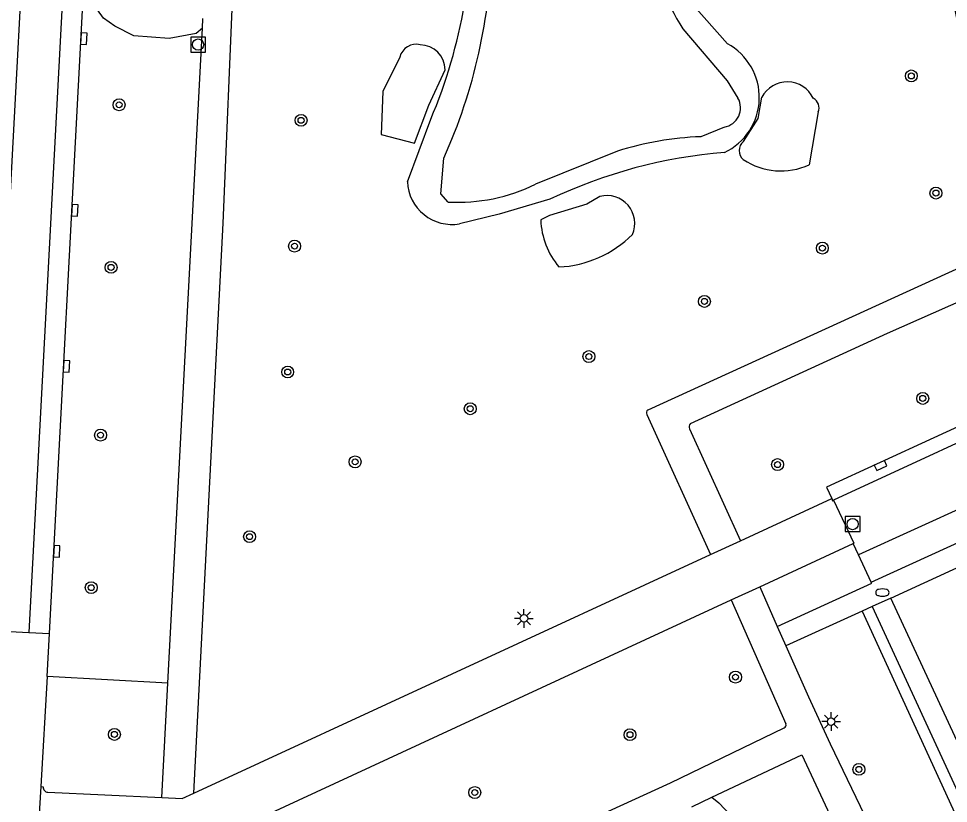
# Model space of a CAD drawing. Extents: x 132998 to 136004, y 396998 to 398512.
# Drawn here: x 133284.2 to 133346.5, y 398382.1 to 398434.7 of the extents above; entities that cross this region are included whole.
import ezdxf

# ---------------------------------------------------------------- set-up
doc = ezdxf.new("R2010")
doc.units = 0
for name, color, linetype in [('gg-knt-verharding', 7, 'Continuous'), ('gg-knt-verharding nz', 7, 'Continuous'), ('gg-kntw-bovenkant insteek waterloop', 7, 'Continuous'), ('gg-kntw-waterlijn', 7, 'Continuous'), ('gt-grn-groengrens', 7, 'Continuous'), ('gt-grn-weggrens', 7, 'Continuous'), ('gt-symb-boom', 7, 'Continuous'), ('gt-symb-brandkraan', 7, 'Continuous'), ('gt-symb-kolk', 7, 'Continuous'), ('gt-symb-lichtmast', 7, 'Continuous'), ('gt-symb-rioolschacht', 7, 'Continuous')]:
    doc.layers.add(name, color=color, linetype=linetype)

# ---------------------------------------------------------------- blocks, each defined once
blk = doc.blocks.new('gt0-RS')
at = {"layer": 'gt-symb-rioolschacht'}
blk.add_lwpolyline([(-0.5, -0.5), (0.5, -0.5), (0.5, 0.5), (-0.5, 0.5)], close=True, dxfattribs=at)
blk.add_circle((0, 0), 0.375, dxfattribs=at)
blk = doc.blocks.new('gt0-KOLK')
at = {"layer": 'gt-symb-kolk'}
blk.add_lwpolyline([(0, 0), (0.375, 0), (0.375, 0.4), (-0.375, 0.4), (-0.375, 0), (0, 0)], dxfattribs=at)
blk = doc.blocks.new('gt0-BOOM')
at = {"layer": 'gt-symb-boom'}
for radius in [0.4, 0.2]:
    blk.add_circle((0, 0), radius, dxfattribs=at)
blk = doc.blocks.new('gt0-LMAST')
at = {"layer": 'gt-symb-lichtmast'}
for p, q in [((-0.182, 0.173), (-0.447, 0.438)), ((-0.005, 0.246), (-0.005, 0.621)), ((0.172, 0.173), (0.437, 0.438)), ((-0.255, -0.004), (-0.63, -0.004)), ((-0.182, -0.181), (-0.447, -0.446)), ((-0.005, -0.254), (-0.005, -0.629)), ((0.437, -0.446), (0.172, -0.181)), ((0.245, -0.004), (0.62, -0.004))]:
    blk.add_line(p, q, dxfattribs=at)
blk.add_circle((-0.005, -0.004), 0.25, dxfattribs=at)
blk = doc.blocks.new('gt0-BR')
at = {"layer": 'gt-symb-brandkraan'}
for centre, radius, start, end in [((-0.244, 0), 0.206, 107.56694, 252.43307), ((0.599, -2.664), 3, 106.89205, 107.56694), ((0, -0.691), 0.938, 73.10799, 106.89205), ((-0.599, -2.664), 3, 72.43309, 73.10799), ((0.244, 0), 0.206, 287.56695, 72.43309), ((0.599, 2.664), 3, 252.43307, 253.10797), ((0, 0.691), 0.938, 253.10797, 286.89206), ((-0.599, 2.664), 3, 286.89206, 287.56695)]:
    blk.add_arc(centre, radius, start, end, dxfattribs=at)

msp = doc.modelspace()

# ---------------------------------------------------------------- linework, layer by layer
at = {"layer": 'gg-knt-verharding'}
for p, q in [((133286.277, 398393.507), (133288.641, 398438.069)), ((133296.522, 398434.047), (133296.556, 398434.689)), ((133294.209, 398390.197), (133296.522, 398434.047)), ((133342.626, 398395.89), (133394.664, 398419.751)), ((133341.311, 398396.953), (133378.339, 398413.893)), ((133326.287, 398408.179), (133330.556, 398398.801)), ((133329.151, 398407.21), (133332.562, 398399.728)), ((133332.562, 398399.728), (133338.668, 398402.547)), ((133330.556, 398398.801), (133332.562, 398399.728)), ((133333.851, 398396.649), (133340.103, 398399.543)), ((133340.463, 398398.772), (133340.103, 398399.543)), ((133295.941, 398382.817), (133330.556, 398398.801)), ((133341.311, 398396.953), (133340.463, 398398.772)), ((133331.93, 398395.76), (133333.851, 398396.649)), ((133333.851, 398396.649), (133335.026, 398393.991)), ((133299.637, 398380.814), (133331.93, 398395.76)), ((133331.93, 398395.76), (133335.595, 398387.467)), ((133341.378, 398395.319), (133340.718, 398395.017)), ((133341.378, 398395.319), (133353.799, 398368.371)), ((133375.52, 398324.75), (133342.626, 398395.89)), ((133340.718, 398395.017), (133335.605, 398392.682)), ((133282.063, 398393.742), (133284.904, 398393.583)), ((133284.904, 398393.583), (133286.277, 398393.507)), ((133286.12, 398390.645), (133286.277, 398393.507)), ((133335.026, 398393.991), (133335.605, 398392.682)), ((133286.12, 398390.645), (133285.711, 398383.259)), ((133293.804, 398382.522), (133294.209, 398390.197)), ((133285.711, 398383.259), (133285.469, 398379.256)), ((133285.711, 398383.259), (133285.86, 398383.242)), ((133286.179, 398382.88), (133293.804, 398382.522)), ((133329.306, 398381.912), (133330.645, 398382.544))]:
    msp.add_line(p, q, dxfattribs=at)
for points in [[(133330.417, 398453.761), (133342.633, 398456.307), (133345.06, 398444.459), (133349.693, 398421.597), (133350.113, 398419.319), (133326.352, 398408.476)], [(133295.941, 398382.817), (133297.908, 398420.988), (133298.604, 398437.485)], [(133329.214, 398407.573), (133342.404, 398413.616), (133349.725, 398416.852), (133352.697, 398409.92)], [(133352.697, 398409.92), (133338.317, 398403.31), (133338.668, 398402.547)], [(133335.026, 398393.991), (133341.347, 398396.877), (133341.311, 398396.953)], [(133335.605, 398392.682), (133337.108, 398389.28), (133338.563, 398386.128), (133345.715, 398371.292), (133348.294, 398365.755), (133353.078, 398368.028)], [(133305.25, 398373.169), (133327.863, 398383.513), (133335.482, 398387.193)], [(133330.645, 398382.544), (133336.674, 398385.388), (133339.317, 398379.705)], [(133293.804, 398382.522), (133295.163, 398382.458), (133295.941, 398382.817)]]:
    msp.add_lwpolyline(points, dxfattribs=at)
for centre, radius, start, end in [((133326.503, 398408.287), 0.242, 128.71311, 206.59721), ((133329.446, 398407.346), 0.325, 135.60157, 204.70679), ((133335.409, 398387.383), 0.204, 291.01594, 24.1607), ((133286.193, 398383.214), 0.334, 175.14107, 267.63293)]:
    msp.add_arc(centre, radius, start, end, dxfattribs=at)
at = {"layer": 'gg-knt-verharding nz'}
for p, q in [((133288.396, 398459.528), (133284.904, 398393.583)), ((133375.438, 398414.736), (133340.463, 398398.772))]:
    msp.add_line(p, q, dxfattribs=at)
for points in [[(133285.589, 398459.662), (133284.434, 398437.725), (133282.063, 398393.742)], [(133353.054, 398409.159), (133353.102, 398409.047), (133338.799, 398402.44)], [(133338.668, 398402.547), (133338.731, 398402.408), (133338.799, 398402.44)], [(133338.799, 398402.44), (133340.152, 398399.566), (133340.103, 398399.543)]]:
    msp.add_lwpolyline(points, dxfattribs=at)
at = {"layer": 'gg-kntw-bovenkant insteek waterloop'}
for p, q in [((133329.262, 398435.744), (133331.685, 398433.005)), ((133310.258, 398423.754), (133311.817, 398427.947))]:
    msp.add_line(p, q, dxfattribs=at)
msp.add_lwpolyline([(133319.784, 398422.589), (133316.404, 398421.588), (133313.747, 398420.948)], dxfattribs=at)
for centre, radius, start, end in [((133279.86, 398441.507), 34.715, 337.00762, 3.53074), ((133329.739, 398429.414), 4.084, 295.22494, 61.55175), ((133334.19, 398392.174), 33.655, 94.61931, 115.34473), ((133313.238, 398423.887), 2.983, 182.56068, 279.82392)]:
    msp.add_arc(centre, radius, start, end, dxfattribs=at)
at = {"layer": 'gg-kntw-waterlijn'}
for p, q in [((133331.479, 398427.426), (133329.91, 398426.782)), ((133324.319, 398425.822), (133318.843, 398423.604))]:
    msp.add_line(p, q, dxfattribs=at)
for points in [[(133328.699, 398433.996), (133331.679, 398430.512), (133332.394, 398429.365)], [(133312.986, 398422.407), (133312.483, 398422.961), (133312.691, 398425.334)]]:
    msp.add_lwpolyline(points, dxfattribs=at)
for centre, radius, start, end in [((133345.776, 398444.56), 20.081, 174.86683, 211.7418), ((133278.986, 398440.467), 36.946, 335.8215, 358.87169), ((133331.258, 398428.715), 1.308, 279.70398, 29.77145), ((133330.817, 398404.736), 22.064, 92.35699, 107.12889), ((133313.621, 398434.227), 11.837, 266.92375, 296.17731)]:
    msp.add_arc(centre, radius, start, end, dxfattribs=at)
at = {"layer": 'gt-grn-groengrens'}
for p, q in [((133337.754, 398428.435), (133337.157, 398424.897)), ((133340.718, 398395.017), (133353.078, 398368.028)), ((133294.209, 398390.197), (133286.12, 398390.645))]:
    msp.add_line(p, q, dxfattribs=at)
for points in [[(133296.522, 398434.047), (133296.104, 398433.692), (133294.293, 398433.355), (133291.928, 398433.542), (133290.652, 398434.186), (133289.91, 398434.726), (133288.917, 398436.101), (133289.021, 398438.049)], [(133309.745, 398432.116), (133308.607, 398429.814), (133308.504, 398426.938), (133310.73, 398426.347), (133311.695, 398428.894), (133312.785, 398431.263)], [(133332.755, 398426.453), (133333.755, 398427.99), (133333.988, 398429.429)], [(133323.141, 398422.779), (133322.275, 398422.252), (133319.772, 398421.494), (133319.184, 398421.205)], [(133330.645, 398382.544), (133331.115, 398382.165), (133332.299, 398380.918), (133333.272, 398380.458), (133334.116, 398379.448), (133334.868, 398380.084), (133335.477, 398380.215), (133336.024, 398379.096), (133336.123, 398378.624), (133336.531, 398377.545)]]:
    msp.add_lwpolyline(points, dxfattribs=at)
for centre, radius, start, end in [((133310.845, 398431.831), 1.137, 76.38333, 165.4949), ((133311.068, 398431.219), 1.718, 1.46867, 88.49707), ((133335.692, 398428.517), 1.932, 25.69742, 151.84149), ((133337.13, 398428.733), 0.692, 334.46337, 64.00573), ((133333.262, 398425.848), 0.789, 129.99008, 229.53444), ((133335.271, 398429.059), 4.569, 236.51572, 294.37674), ((133323.619, 398420.982), 1.859, 336.24609, 104.89717), ((133324.417, 398421.424), 5.238, 182.39396, 219.98575), ((133320.061, 398425.479), 7.429, 272.64697, 315.07675)]:
    msp.add_arc(centre, radius, start, end, dxfattribs=at)
at = {"layer": 'gt-grn-weggrens'}
msp.add_line((133342.626, 398395.89), (133341.378, 398395.319), dxfattribs=at)

# ---------------------------------------------------------------- block references
at = {"layer": 'gt-symb-boom'}
for p in [(133344.002, 398430.847), (133290.951, 398428.916), (133303.132, 398427.877), (133345.652, 398423.007), (133302.696, 398419.453), (133338.043, 398419.32), (133290.41, 398418.032), (133330.146, 398415.752), (133322.407, 398412.057), (133302.237, 398411.024), (133344.765, 398409.258), (133314.462, 398408.564), (133289.703, 398406.795), (133306.753, 398405.007), (133335.043, 398404.821), (133299.685, 398399.997), (133289.079, 398396.583), (133332.227, 398390.592), (133290.633, 398386.757), (133325.161, 398386.738), (133340.487, 398384.416), (133314.769, 398382.863)]:
    msp.add_blockref('gt0-BOOM', p, dxfattribs=at)
at = {"layer": 'gt-symb-brandkraan'}
msp.add_blockref('gt0-BR', (133342.065, 398396.255), dxfattribs=at)
at = {"layer": 'gt-symb-kolk'}
for p, rotation in [((133288.391, 398433.356), -93.03569122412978), ((133287.781, 398421.866), -93.03569122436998), ((133287.227, 398411.418), -93.03569122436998), ((133341.863, 398404.94), -155.31560552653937), ((133286.569, 398399.021), -93.03569122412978)]:
    msp.add_blockref('gt0-KOLK', p, dxfattribs=dict(at, rotation=rotation))
at = {"layer": 'gt-symb-lichtmast'}
for p in [(133318.067, 398394.532), (133338.635, 398387.614)]:
    msp.add_blockref('gt0-LMAST', p, dxfattribs=at)
at = {"layer": 'gt-symb-rioolschacht'}
for p in [(133296.24, 398432.951), (133340.07, 398400.838)]:
    msp.add_blockref('gt0-RS', p, dxfattribs=at)

doc.saveas('drawing.dxf')
